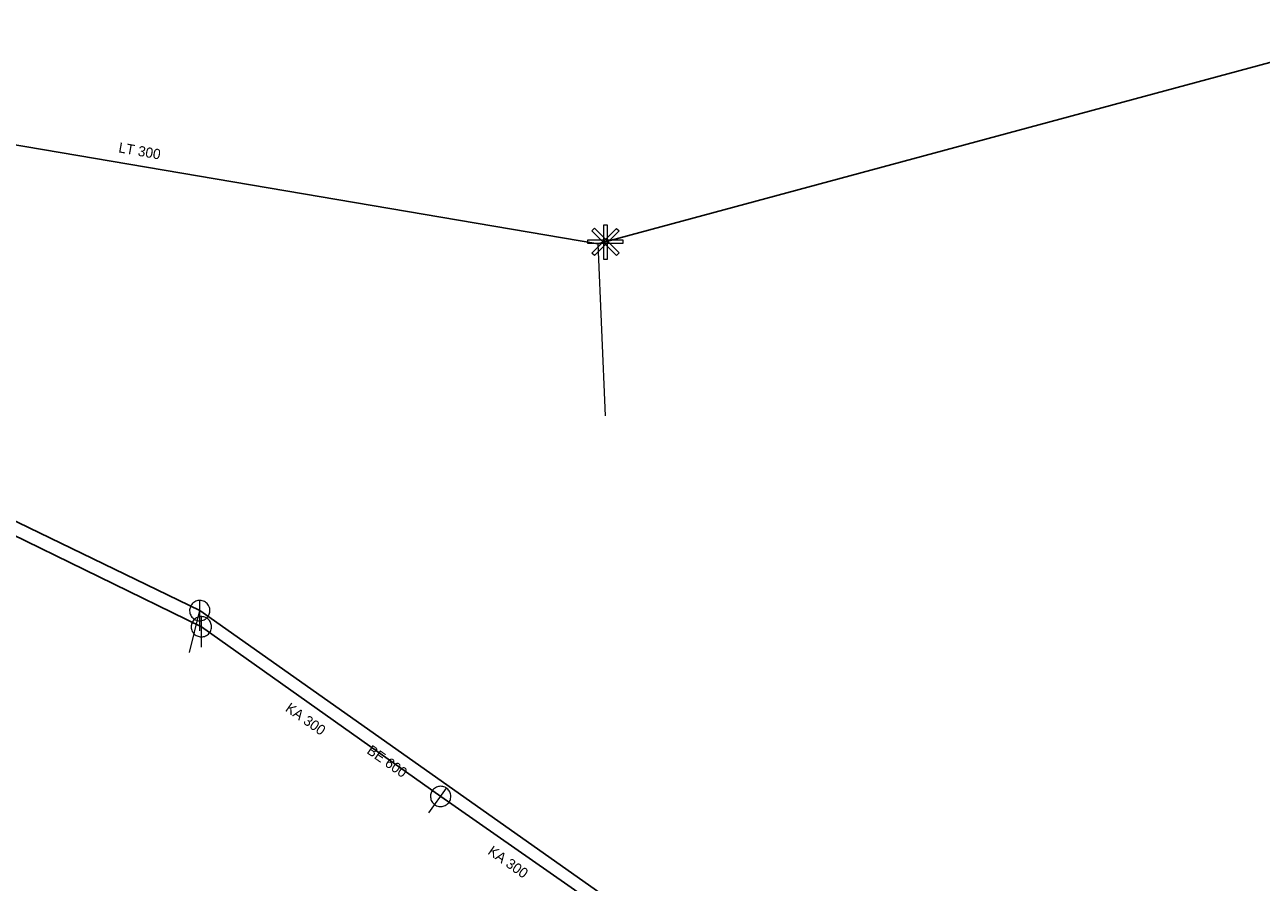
# Model space of a CAD drawing. Extents: x -809028 to -807737, y -990545 to -989489.
# Drawn here: x -808426.5 to -808304.8, y -989823.8 to -989739.3 of the extents above; entities that cross this region are included whole.
import ezdxf

# ---------------------------------------------------------------- set-up
doc = ezdxf.new("R2010")
doc.units = 0
doc.header["$LTSCALE"] = 0.32
for name, color, linetype, lineweight in [('1', 7, 'Continuous', 13), ('11', 7, 'Continuous', 13), ('12', 7, 'Continuous', 13), ('13', 7, 'Continuous', 13), ('14', 7, 'Continuous', 25), ('17', 7, 'Continuous', 25), ('22', 7, 'Continuous', 13)]:
    doc.layers.add(name, color=color, linetype=linetype, lineweight=lineweight)

msp = doc.modelspace()

# ---------------------------------------------------------------- linework, layer by layer
at = {"layer": '11'}
msp.add_line((-808410.329, -989801.123), (-808409.317, -989797.01), dxfattribs=at)
at = {"layer": '12'}
for points in [[(-808369.553, -989759.007), (-808369.203, -989759.007), (-808369.203, -989762.442), (-808369.553, -989762.442)], [(-808367.669, -989760.516), (-808367.669, -989760.866), (-808371.104, -989760.866), (-808371.104, -989760.516)], [(-808368.287, -989759.371), (-808368.039, -989759.619), (-808370.468, -989762.048), (-808370.715, -989761.8)], [(-808370.706, -989759.61), (-808370.459, -989759.362), (-808368.03, -989761.791), (-808368.277, -989762.039)]]:
    msp.add_lwpolyline(points, close=True, dxfattribs=at)
at = {"layer": '13'}
msp.add_line((-808370.142, -989760.894), (-808369.399, -989777.822), dxfattribs=at)
at = {"layer": '14'}
for p, q in [((-808458.954, -989772.937), (-808409.317, -989797.01)), ((-808458.706, -989774.424), (-808409.159, -989798.594)), ((-808409.317, -989797.01), (-808369.39, -989825.199))]:
    msp.add_line(p, q, dxfattribs=at)
msp.add_lwpolyline([(-808409.159, -989798.594), (-808385.6, -989815.309), (-808369.289, -989826.69)], dxfattribs=at)
at = {"layer": '17'}
msp.add_lwpolyline([(-808290.19, -989739.32), (-808293.653, -989740.254), (-808370.142, -989760.894), (-808459.01, -989745.809), (-808462.359, -989745.649)], dxfattribs=at)
at = {"layer": '22'}
for p, q in [((-808409.317, -989799.01), (-808409.316, -989796.01)), ((-808409.159, -989800.594), (-808409.158, -989797.594)), ((-808386.769, -989816.932), (-808385.015, -989814.498))]:
    msp.add_line(p, q, dxfattribs=at)
for points in [[(-808408.317, -989797.01), (-808408.322, -989796.901), (-808408.34, -989796.793), (-808408.37, -989796.687), (-808408.41, -989796.586), (-808408.462, -989796.489), (-808408.524, -989796.399), (-808408.596, -989796.316), (-808408.676, -989796.242), (-808408.764, -989796.176), (-808408.858, -989796.121), (-808408.958, -989796.076), (-808409.063, -989796.043), (-808409.17, -989796.021), (-808409.279, -989796.011), (-808409.389, -989796.013), (-808409.497, -989796.027), (-808409.604, -989796.052), (-808409.707, -989796.089), (-808409.805, -989796.138), (-808409.897, -989796.196), (-808409.983, -989796.265), (-808410.06, -989796.342), (-808410.129, -989796.428), (-808410.188, -989796.52), (-808410.236, -989796.618), (-808410.273, -989796.721), (-808410.299, -989796.828), (-808410.313, -989796.936), (-808410.316, -989797.046), (-808410.306, -989797.155), (-808410.285, -989797.262), (-808410.251, -989797.366), (-808410.207, -989797.466), (-808410.152, -989797.561), (-808410.086, -989797.649), (-808410.012, -989797.729), (-808409.929, -989797.801), (-808409.839, -989797.863), (-808409.743, -989797.915), (-808409.641, -989797.956), (-808409.536, -989797.986), (-808409.428, -989798.004), (-808409.318, -989798.01), (-808409.209, -989798.004), (-808409.101, -989797.986), (-808408.996, -989797.957), (-808408.894, -989797.916), (-808408.797, -989797.864), (-808408.707, -989797.802), (-808408.624, -989797.731), (-808408.549, -989797.651), (-808408.484, -989797.563), (-808408.428, -989797.469), (-808408.384, -989797.369), (-808408.35, -989797.265), (-808408.328, -989797.157), (-808408.318, -989797.048)], [(-808408.159, -989798.594), (-808408.164, -989798.485), (-808408.182, -989798.377), (-808408.212, -989798.271), (-808408.252, -989798.17), (-808408.304, -989798.073), (-808408.366, -989797.983), (-808408.438, -989797.9), (-808408.518, -989797.826), (-808408.606, -989797.76), (-808408.7, -989797.705), (-808408.8, -989797.66), (-808408.905, -989797.627), (-808409.012, -989797.605), (-808409.121, -989797.595), (-808409.231, -989797.597), (-808409.339, -989797.611), (-808409.446, -989797.636), (-808409.549, -989797.673), (-808409.647, -989797.722), (-808409.739, -989797.78), (-808409.825, -989797.849), (-808409.902, -989797.926), (-808409.971, -989798.012), (-808410.03, -989798.104), (-808410.078, -989798.202), (-808410.115, -989798.305), (-808410.141, -989798.412), (-808410.155, -989798.52), (-808410.158, -989798.63), (-808410.148, -989798.739), (-808410.127, -989798.846), (-808410.093, -989798.95), (-808410.049, -989799.05), (-808409.994, -989799.145), (-808409.928, -989799.233), (-808409.854, -989799.313), (-808409.771, -989799.385), (-808409.681, -989799.447), (-808409.585, -989799.499), (-808409.483, -989799.54), (-808409.378, -989799.57), (-808409.27, -989799.588), (-808409.16, -989799.594), (-808409.051, -989799.588), (-808408.943, -989799.57), (-808408.838, -989799.541), (-808408.736, -989799.5), (-808408.639, -989799.448), (-808408.549, -989799.386), (-808408.466, -989799.315), (-808408.391, -989799.235), (-808408.326, -989799.147), (-808408.27, -989799.053), (-808408.226, -989798.953), (-808408.192, -989798.849), (-808408.17, -989798.741), (-808408.16, -989798.632)], [(-808384.788, -989815.894), (-808384.73, -989815.802), (-808384.681, -989815.703), (-808384.643, -989815.6), (-808384.617, -989815.495), (-808384.602, -989815.385), (-808384.6, -989815.276), (-808384.61, -989815.167), (-808384.632, -989815.06), (-808384.664, -989814.955), (-808384.708, -989814.855), (-808384.763, -989814.76), (-808384.829, -989814.672), (-808384.903, -989814.592), (-808384.986, -989814.52), (-808385.076, -989814.457), (-808385.172, -989814.406), (-808385.273, -989814.363), (-808385.379, -989814.333), (-808385.487, -989814.316), (-808385.595, -989814.309), (-808385.705, -989814.315), (-808385.813, -989814.332), (-808385.919, -989814.361), (-808386.021, -989814.402), (-808386.117, -989814.453), (-808386.207, -989814.515), (-808386.291, -989814.587), (-808386.365, -989814.666), (-808386.431, -989814.754), (-808386.487, -989814.848), (-808386.532, -989814.947), (-808386.566, -989815.052), (-808386.588, -989815.159), (-808386.599, -989815.268), (-808386.597, -989815.378), (-808386.584, -989815.486), (-808386.559, -989815.593), (-808386.522, -989815.696), (-808386.474, -989815.794), (-808386.416, -989815.887), (-808386.348, -989815.973), (-808386.271, -989816.05), (-808386.185, -989816.12), (-808386.093, -989816.178), (-808385.995, -989816.227), (-808385.893, -989816.265), (-808385.786, -989816.291), (-808385.677, -989816.306), (-808385.568, -989816.308), (-808385.459, -989816.299), (-808385.351, -989816.278), (-808385.247, -989816.245), (-808385.147, -989816.201), (-808385.053, -989816.146), (-808384.964, -989816.081), (-808384.883, -989816.006), (-808384.812, -989815.924)]]:
    msp.add_lwpolyline(points, close=True, dxfattribs=at)

# ---------------------------------------------------------------- texts
at = {"layer": '1'}
for s, rotation, p in [('LT 300', 350, (-808417.368, -989751.877)), ('KA 300', 325, (-808400.975, -989806.834)), ('BE 600', 325, (-808392.949, -989810.996)), ('KA 300', 325, (-808381.04, -989820.911))]:
    msp.add_text(s, height=1, rotation=rotation, dxfattribs=at).set_placement(p)

doc.saveas('drawing.dxf')
